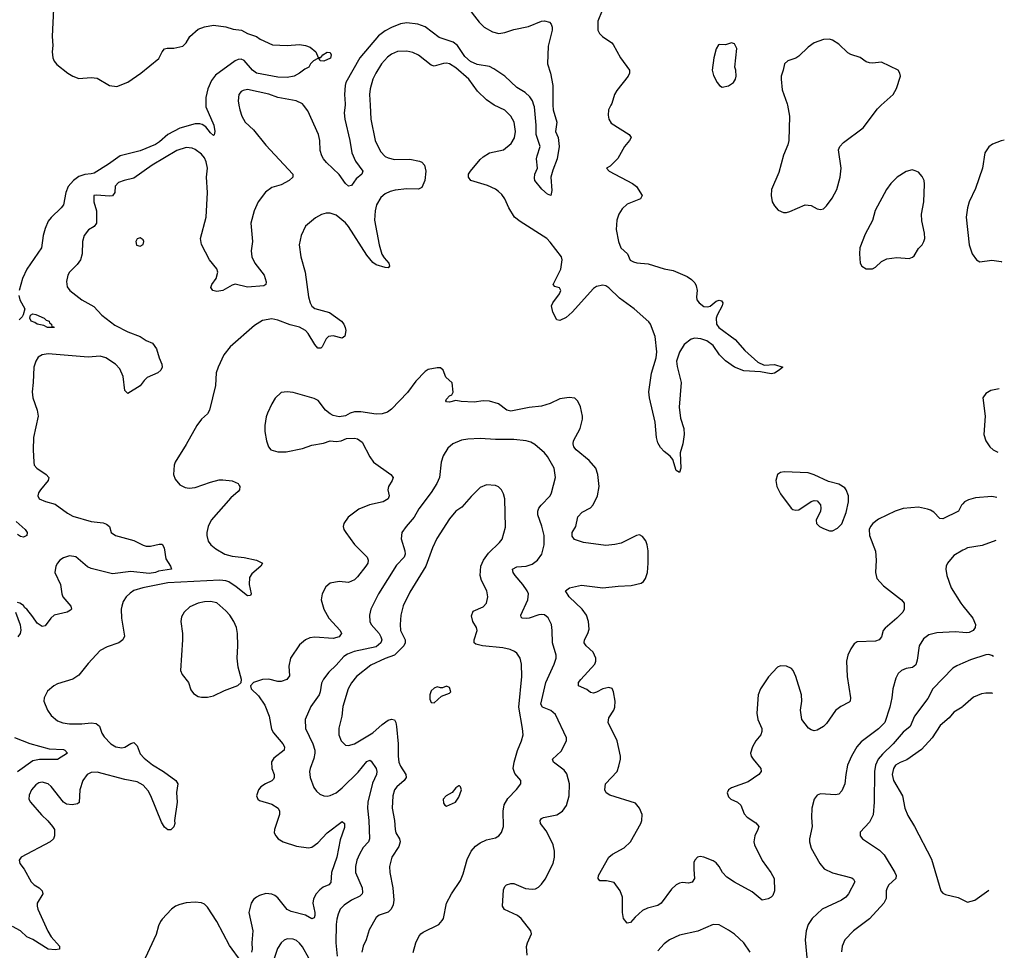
# Model space of a CAD drawing. Header units: inches. Extents: x 1954678 to 2060271, y 904822 to 1016299.
# Tile 401 of 403: x 2053844 to 2060271, y 1004482 to 1010559. Entities that reach past the tile are written whole.
import ezdxf

# ---------------------------------------------------------------- set-up
doc = ezdxf.new("R2010")
doc.units = ezdxf.units.IN
doc.header["$MEASUREMENT"] = 0
for name, color, linetype in [('C0050', 7, 'Continuous'), ('C0051', 7, 'Continuous'), ('C0060', 7, 'Continuous')]:
    doc.layers.add(name, color=color, linetype=linetype)

msp = doc.modelspace()

# ---------------------------------------------------------------- linework, layer by layer
at = {"layer": 'C0050', "color": 5}
for points, elevation in [([(2056130.9, 1010000), (2056135, 1009910), (2056164.1, 1009770), (2056199.4, 1009699.4), (2056230, 1009666.5), (2056250, 1009656.3), (2056290, 1009645.8), (2056390, 1009648.1), (2056454.7, 1009634.7), (2056468.9, 1009628.9), (2056486, 1009610), (2056495.8, 1009570), (2056488.5, 1009510), (2056470, 1009463.7), (2056446.9, 1009453.1), (2056370, 1009454.8), (2056294.1, 1009445.9), (2056262.6, 1009437.4), (2056230, 1009421.4), (2056201.7, 1009398.3), (2056172.6, 1009350), (2056163.9, 1009310), (2056160.2, 1009250), (2056191, 1009090), (2056208.7, 1009028.7), (2056223.1, 1009003.1), (2056254, 1008970), (2056258.4, 1008950), (2056250, 1008939.5), (2056230, 1008941), (2056170, 1008957.6), (2056150, 1008973.7), (2056110, 1009021.4), (2055990, 1009208.9), (2055970, 1009232.2), (2055910, 1009282.8), (2055870, 1009295.3), (2055845, 1009295.1), (2055813.3, 1009286.7), (2055775.3, 1009264.7), (2055710.4, 1009210), (2055681.1, 1009150), (2055668.9, 1009090), (2055678.9, 1009010), (2055706.9, 1008910), (2055729.5, 1008750), (2055739.1, 1008710), (2055750, 1008689.3), (2055770, 1008674), (2055866.9, 1008646.9), (2055944.4, 1008590), (2055960.4, 1008570), (2055968.5, 1008550), (2055971.8, 1008530), (2055966.7, 1008493.3), (2055950, 1008479.6), (2055890, 1008494.8), (2055859.3, 1008490), (2055844.6, 1008475.4), (2055817.6, 1008422.4), (2055810, 1008414.3), (2055790, 1008414.3), (2055770, 1008438.9), (2055728.1, 1008510), (2055709.1, 1008530), (2055671, 1008551), (2055610, 1008566.6), (2055530, 1008596.4), (2055490, 1008604.9), (2055430, 1008594.8), (2055377.3, 1008562.7), (2055218, 1008422), (2055175.5, 1008370), (2055139.3, 1008290), (2055127.3, 1008252.7), (2055121.7, 1008170), (2055083.1, 1008010), (2055070, 1007985.1), (2055030, 1007949.6), (2055000.3, 1007910), (2054930, 1007784.5), (2054858.4, 1007670), (2054852.7, 1007650), (2054848.7, 1007590), (2054859.3, 1007559.3), (2054890, 1007521.6), (2054925.1, 1007505.1), (2054950, 1007499.5), (2054990, 1007503.2), (2055090, 1007539.2), (2055146.3, 1007553.7), (2055170, 1007555.2), (2055230, 1007548.4), (2055270, 1007530.1), (2055277.6, 1007517.6), (2055281.5, 1007510), (2055279.5, 1007490), (2055270, 1007477.3), (2055222.2, 1007437.8), (2055093.7, 1007290), (2055073.5, 1007250), (2055064.7, 1007210), (2055065, 1007190), (2055074.5, 1007154.5), (2055091.7, 1007130), (2055123.3, 1007103.3), (2055183.1, 1007070), (2055230, 1007055), (2055310, 1007046.6), (2055390.1, 1007030.1), (2055428, 1007010), (2055418.7, 1006990), (2055359.7, 1006940.3), (2055344.2, 1006915.8), (2055341.5, 1006870), (2055354.8, 1006810), (2055350, 1006798.9), (2055330, 1006797.8), (2055256.6, 1006856.6), (2055208.6, 1006888.6), (2055190, 1006895.7), (2055150, 1006899.9), (2054810, 1006882.2), (2054647.7, 1006850), (2054590, 1006830.6), (2054565.2, 1006814.8), (2054539.6, 1006790), (2054520.3, 1006759.7), (2054510.2, 1006730), (2054506.9, 1006710), (2054509.2, 1006650), (2054527.3, 1006532.7), (2054518, 1006510), (2054491, 1006489), (2054415.3, 1006464.7), (2054370, 1006440.5), (2054290, 1006354.5), (2054230, 1006279.6), (2054190, 1006253.6), (2054090, 1006221.6), (2054067.3, 1006210), (2054026.4, 1006173.6), (2054004.9, 1006130), (2054002, 1006110), (2054025.5, 1006050), (2054050, 1006016.3), (2054090, 1005981.6), (2054126.7, 1005966.7), (2054170, 1005960.3), (2054250, 1005960.3), (2054310, 1005967.8), (2054342.8, 1005962.8), (2054365.3, 1005945.3), (2054380.9, 1005900.9), (2054396.4, 1005876.4), (2054438.9, 1005830), (2054470.7, 1005810), (2054510, 1005804.3), (2054530, 1005809.3), (2054570, 1005833.4), (2054590, 1005839.6), (2054610, 1005818), (2054630, 1005764), (2054655.9, 1005735.9), (2054710, 1005694), (2054781.7, 1005650), (2054864, 1005590), (2054875.5, 1005570), (2054867.9, 1005512.1), (2054871.2, 1005450), (2054854, 1005330), (2054857.3, 1005310), (2054850.8, 1005289.2), (2054830, 1005269.2), (2054810, 1005269.3), (2054790, 1005286.6), (2054770, 1005319.5), (2054700.2, 1005490), (2054682.5, 1005522.6), (2054650, 1005561), (2054610, 1005582.7), (2054530, 1005596.4), (2054350, 1005645), (2054310, 1005643.4), (2054285.5, 1005630), (2054255.9, 1005590), (2054237.2, 1005530), (2054233.1, 1005446.9), (2054221.7, 1005438.3), (2054187.7, 1005432.3), (2054150, 1005436.4), (2054129.8, 1005449.8), (2054050, 1005551.5), (2054030, 1005569.6), (2053990, 1005579.7), (2053970, 1005575.1), (2053950, 1005562.9), (2053922, 1005530), (2053905.1, 1005494.9), (2053904.4, 1005470), (2053914.9, 1005450), (2053986.6, 1005366.6), (2054028.2, 1005328.2), (2054058, 1005290), (2054070.4, 1005270), (2054072, 1005230), (2054064.4, 1005210), (2054043, 1005190), (2053854.8, 1005090), (2053840.7, 1005070), (2053844.9, 1005050), (2053872.4, 1005012.4), (2053918, 1004930), (2053939.5, 1004910), (2053972, 1004890), (2053990.3, 1004870), (2053994.6, 1004850), (2053959, 1004790), (2053957.3, 1004770), (2053963.2, 1004750), (2054027.4, 1004607.4), (2054050.1, 1004570.1), (2054103.7, 1004510), (2054104.9, 1004490), (2054075.8, 1004484.2), (2054030, 1004490.6), (2053930, 1004553.6), (2053890, 1004570.8), (2053849.9, 1004609.9), (2053797.1, 1004637.1)], 480), ([(2055275.4, 1010000), (2055280.3, 1009970), (2055293.7, 1009930), (2055314.9, 1009890), (2055370, 1009840.5), (2055450, 1009739.3), (2055626, 1009550), (2055627.7, 1009530), (2055604, 1009510), (2055550, 1009481.7), (2055490, 1009464.2), (2055448.1, 1009431.9), (2055401.3, 1009370), (2055375.5, 1009310), (2055352.4, 1009230), (2055363.1, 1009110), (2055355.3, 1009050), (2055358.7, 1009010), (2055378.7, 1008970), (2055440.4, 1008890), (2055452.8, 1008847.2), (2055450.4, 1008829.6), (2055438, 1008822), (2055330, 1008811.6), (2055250, 1008831.6), (2055230, 1008825.6), (2055170, 1008791.1), (2055130, 1008785.1), (2055105.2, 1008790), (2055092.3, 1008810), (2055098.4, 1008830), (2055126.9, 1008870), (2055136.4, 1008910), (2055130, 1008931.6), (2055082.7, 1008990), (2055031.8, 1009091.8), (2055023.8, 1009130), (2055062.2, 1009270), (2055070.5, 1009430), (2055064.3, 1009530), (2055070.6, 1009590.6), (2055062.2, 1009630), (2055050, 1009657.4), (2055030, 1009681), (2054990, 1009711), (2054970, 1009720.9), (2054930, 1009724.5), (2054870, 1009705.3), (2054708.7, 1009610), (2054590, 1009523.5), (2054526.8, 1009510), (2054490, 1009496), (2054467.6, 1009472.4), (2054464.6, 1009430), (2054450.2, 1009409.8), (2054430, 1009407.6), (2054346.1, 1009413.9), (2054327.3, 1009410), (2054327, 1009370), (2054345.5, 1009310), (2054344.4, 1009230), (2054330.8, 1009209.2), (2054293.7, 1009186.3), (2054265.3, 1009150), (2054253.4, 1009110), (2054251.6, 1009030), (2054241.1, 1008990), (2054220, 1008960), (2054168.5, 1008910), (2054158.4, 1008890), (2054150.4, 1008850), (2054154.4, 1008814.4), (2054170.7, 1008790), (2054250, 1008730.3), (2054327.2, 1008687.2), (2054379.5, 1008630), (2054464.6, 1008564.6), (2054550, 1008521.8), (2054631.3, 1008491.3), (2054670, 1008464), (2054710, 1008447.3), (2054737.1, 1008410), (2054754, 1008350), (2054771.7, 1008310), (2054774, 1008290), (2054764.9, 1008270), (2054746.1, 1008253.9), (2054677.2, 1008222.8), (2054656, 1008204), (2054630, 1008169.2), (2054550, 1008119), (2054530, 1008138), (2054518.5, 1008230), (2054498.2, 1008278.2), (2054469.6, 1008310), (2054407.3, 1008350), (2054370, 1008361.5), (2054290, 1008356.1), (2054030, 1008377.4), (2053990, 1008371.1), (2053965.4, 1008354.6), (2053948.8, 1008330), (2053936.5, 1008290), (2053932.6, 1008190), (2053925.3, 1008130), (2053930.3, 1008090.3), (2053958, 1008010), (2053965.7, 1007970), (2053935.3, 1007830), (2053931.7, 1007750), (2053937.4, 1007670), (2053939.6, 1007650), (2053956.5, 1007630), (2054016.5, 1007590), (2054034, 1007570), (2054030.5, 1007550), (2053980.7, 1007490), (2053967.3, 1007470), (2053962.8, 1007450), (2053971, 1007430), (2054012.5, 1007412.5), (2054075.1, 1007395.1), (2054155.9, 1007335.9), (2054190, 1007317.4), (2054310, 1007282), (2054390, 1007272.8), (2054410, 1007265.7), (2054430.3, 1007250), (2054441.6, 1007210), (2054470.2, 1007190.2), (2054590, 1007157.6), (2054650, 1007127), (2054670, 1007122), (2054698.9, 1007121.1), (2054753.7, 1007133.7), (2054773.4, 1007133.4), (2054786.8, 1007110), (2054797.4, 1007037.4), (2054827.7, 1006990), (2054834, 1006970), (2054750, 1006957.3), (2054730, 1006949.4), (2054690, 1006943), (2054570, 1006956.5), (2054450, 1006939.8), (2054310, 1006974.6), (2054287.3, 1006987.3), (2054210, 1007051.7), (2054170, 1007058.2), (2054130, 1007044.4), (2054105.3, 1007030), (2054090.3, 1007010), (2054081.1, 1006990), (2054073.7, 1006950), (2054110.4, 1006870), (2054119.5, 1006810), (2054126.7, 1006790), (2054178.4, 1006730), (2054182, 1006710), (2054176, 1006704), (2054154.8, 1006690), (2054070, 1006669.7), (2054047, 1006650), (2054010, 1006602), (2053990, 1006595.6), (2053957.8, 1006617.8), (2053930, 1006659.3), (2053890, 1006709), (2053878, 1006718), (2053870, 1006733.2), (2053846, 1006750), (2053830, 1006754)], 460), ([(2055060.1, 1010000), (2055060.1, 1009990), (2055111.5, 1009870), (2055116.9, 1009830), (2055113.8, 1009806.2), (2055110, 1009803.7), (2055090, 1009819.7), (2055058.9, 1009858.9), (2055035.6, 1009875.6), (2055019.9, 1009879.9), (2054990, 1009879.9), (2054890, 1009850.8), (2054811.8, 1009810), (2054757.4, 1009762.6), (2054730, 1009744.5), (2054630, 1009703.2), (2054499.6, 1009670), (2054424.2, 1009615.8), (2054330, 1009558), (2054310, 1009551.5), (2054270, 1009548.2), (2054230, 1009534.6), (2054195.3, 1009510), (2054160.1, 1009470), (2054144.4, 1009430), (2054130.1, 1009349.9), (2054115.8, 1009330), (2054050, 1009267.9), (2054030, 1009242.7), (2054010, 1009195.1), (2053997.6, 1009150), (2053986.4, 1009070), (2053889.7, 1008930.3), (2053861.7, 1008870), (2053840.4, 1008790)], 440), ([(2055968.1, 1010000), (2055962.2, 1009950), (2055965.4, 1009910), (2055998.9, 1009770), (2056012.3, 1009690), (2056036, 1009636), (2056083.1, 1009570), (2056077.1, 1009550), (2056039.4, 1009520.6), (2056010, 1009477), (2055990, 1009472), (2055970, 1009489.4), (2055930, 1009547.8), (2055846.7, 1009626.7), (2055828, 1009650), (2055816.9, 1009670), (2055806, 1009706), (2055804.1, 1009770), (2055794.8, 1009810), (2055723.8, 1009963.8), (2055695.9, 1010000)], 460), ([(2057703, 1010000), (2057687.7, 1009970), (2057685.2, 1009934.8), (2057688.4, 1009910), (2057704.5, 1009884.5), (2057822, 1009810), (2057834.9, 1009790), (2057824.4, 1009770), (2057791.8, 1009730), (2057747.5, 1009652.5), (2057698, 1009602), (2057674, 1009590), (2057692, 1009570), (2057844.9, 1009490), (2057870.4, 1009470), (2057908, 1009410), (2057896.3, 1009390), (2057810, 1009354), (2057776.7, 1009323.3), (2057754.3, 1009290), (2057742.3, 1009250), (2057737.3, 1009190), (2057751.9, 1009110), (2057768.5, 1009070), (2057811.4, 1009030), (2057829.4, 1008989.4), (2057850, 1008976.9), (2057871.2, 1008971.2), (2057945.6, 1008965.6), (2058050, 1008931.3), (2058110, 1008920.3), (2058201.3, 1008881.3), (2058230, 1008862.6), (2058250, 1008841.6), (2058260.5, 1008820.5), (2058265.8, 1008790), (2058261.1, 1008750), (2058264.5, 1008730), (2058279, 1008710), (2058310, 1008686.2), (2058336.1, 1008683.9), (2058350.5, 1008689.5), (2058390, 1008721.7), (2058410, 1008726.7), (2058423.8, 1008723.8), (2058434.4, 1008710), (2058428.9, 1008690), (2058395.6, 1008630), (2058389.4, 1008610), (2058392.9, 1008570), (2058406.4, 1008550), (2058514.6, 1008470), (2058578.2, 1008398.2), (2058661.8, 1008321.8), (2058702.5, 1008302.5), (2058770, 1008306.7), (2058824.7, 1008290), (2058801, 1008270), (2058770, 1008251.8), (2058750, 1008246), (2058680.4, 1008260.4), (2058570, 1008265.2), (2058510, 1008289.9), (2058450, 1008331.9), (2058411.7, 1008370), (2058371.4, 1008431.4), (2058330, 1008461.5), (2058290, 1008475.4), (2058250, 1008478.4), (2058227.4, 1008472.6), (2058182.1, 1008437.9), (2058150, 1008388.4), (2058131.3, 1008330), (2058134.9, 1008294.9), (2058160.8, 1008190), (2058148.6, 1008028.6), (2058157.2, 1007957.2), (2058178, 1007890), (2058180.3, 1007850), (2058172.3, 1007790), (2058154, 1007730), (2058160.5, 1007630), (2058150, 1007602), (2058130, 1007615.3), (2058107, 1007687), (2058089.5, 1007709.5), (2058050, 1007739), (2058026.2, 1007766.2), (2058010, 1007795.3), (2058001.6, 1007830), (2057991.3, 1007930), (2057955.2, 1008090), (2057950.6, 1008130), (2057968.1, 1008250), (2057999.2, 1008350), (2058001.9, 1008390), (2057991, 1008491), (2057960.7, 1008570), (2057950, 1008586.9), (2057855.8, 1008670), (2057760.1, 1008740.1), (2057690, 1008808.1), (2057670, 1008821.4), (2057650, 1008825.8), (2057610, 1008816.3), (2057590, 1008804.2), (2057450, 1008649.8), (2057410, 1008615.4), (2057370, 1008594.5), (2057350, 1008599), (2057323.6, 1008650), (2057316.3, 1008690), (2057323.1, 1008710), (2057366.6, 1008770), (2057375.6, 1008790), (2057367.3, 1008807.3), (2057337.2, 1008817.2), (2057326.9, 1008830), (2057376.2, 1008930), (2057385.3, 1008990), (2057380.4, 1009010), (2057307.4, 1009107.4), (2057284.7, 1009130), (2057110, 1009240.4), (2057074, 1009270), (2057036, 1009330), (2057009.7, 1009390), (2056990, 1009418.7), (2056970, 1009438), (2056950, 1009452.4), (2056897.3, 1009477.3), (2056789.8, 1009509.8), (2056773.3, 1009530), (2056774, 1009550), (2056785.7, 1009570), (2056850, 1009647), (2056870, 1009664.6), (2056910, 1009690.3), (2057002.7, 1009710), (2057052.8, 1009750), (2057073.4, 1009786.6), (2057080.4, 1009830), (2057070.9, 1009890), (2057050, 1009929.4), (2057010, 1009967.3), (2056941.1, 1010000)], 480), ([(2057324.8, 1010000), (2057325.1, 1009970), (2057350.3, 1009890), (2057342.4, 1009830), (2057358, 1009790), (2057364.4, 1009730), (2057352.3, 1009650), (2057323, 1009577), (2057311.2, 1009530), (2057316.7, 1009443.3), (2057311.3, 1009410), (2057290, 1009419), (2057252.5, 1009452.5), (2057206.6, 1009510), (2057203.3, 1009523.3), (2057207, 1009550), (2057223.7, 1009590), (2057218, 1009650), (2057220.7, 1009670), (2057240.4, 1009730), (2057215.6, 1009810), (2057215.5, 1009870), (2057204.2, 1009990), (2057201, 1010000)], 460), ([(2058854.6, 1010000), (2058868.2, 1009930), (2058864.6, 1009770), (2058858.2, 1009741.8), (2058830, 1009674), (2058799.2, 1009560.8), (2058750.7, 1009450.7), (2058748.4, 1009410), (2058755.5, 1009370), (2058770, 1009342.8), (2058794.6, 1009314.6), (2058830, 1009299.1), (2058850, 1009299.3), (2058870, 1009306), (2058970, 1009350.7), (2059010, 1009346), (2059050, 1009324), (2059070, 1009320.7), (2059090, 1009324), (2059110, 1009344), (2059146.1, 1009393.9), (2059177.2, 1009450), (2059198.4, 1009530), (2059205.1, 1009590), (2059189.6, 1009710), (2059196.9, 1009730), (2059222.2, 1009757.8), (2059350, 1009854), (2059442.3, 1009977.7), (2059467.2, 1010000)], 520), ([(2053838.5, 1008758.5), (2053844.2, 1008730), (2053877.6, 1008670), (2053867.6, 1008632.4), (2053860.8, 1008619.2), (2053840, 1008600)], 440), ([(2060000, 1007398.4), (2059992.4, 1007390), (2059971.3, 1007348.7), (2059870, 1007298.9), (2059850, 1007301.3), (2059810, 1007342.4), (2059790, 1007356.3), (2059770, 1007363), (2059710, 1007375.8), (2059610, 1007367.1), (2059559.1, 1007350), (2059450, 1007296.9), (2059413.4, 1007270), (2059396.3, 1007250), (2059387.7, 1007230), (2059390.5, 1007190), (2059430.4, 1007089.6), (2059435.3, 1007030), (2059430.5, 1006950), (2059439.1, 1006910), (2059481.7, 1006861.7), (2059600.7, 1006770), (2059616.3, 1006750), (2059618, 1006710), (2059608.2, 1006690), (2059570.3, 1006650), (2059493.8, 1006586.2), (2059480.9, 1006570), (2059468.7, 1006530), (2059453.4, 1006510), (2059430, 1006501.3), (2059310, 1006496), (2059290, 1006484), (2059268.5, 1006451.5), (2059250, 1006408.7), (2059240.4, 1006370), (2059245.3, 1006270), (2059266.7, 1006130), (2059265.5, 1006110), (2059258.6, 1006101.4), (2059204.8, 1006075.2), (2059170, 1006047.3), (2059110, 1005963.7), (2059090, 1005942.9), (2059050, 1005919.5), (2059030, 1005915.1), (2059010, 1005920.9), (2058993.3, 1005933.3), (2058949.6, 1005990), (2058941.1, 1006050), (2058948.3, 1006110), (2058947.1, 1006150), (2058909.7, 1006269.7), (2058893.3, 1006310), (2058881.7, 1006321.7), (2058850, 1006338.4), (2058810, 1006340.7), (2058790, 1006332), (2058732.1, 1006267.9), (2058679.5, 1006190), (2058663.1, 1006150), (2058655.8, 1006030), (2058662.4, 1005990), (2058688.2, 1005930), (2058688.4, 1005910), (2058682.4, 1005890), (2058650, 1005849.3), (2058626.4, 1005810), (2058613.4, 1005770), (2058618, 1005750), (2058630.5, 1005730), (2058680.5, 1005670), (2058683, 1005650), (2058668, 1005630), (2058598.4, 1005581.6), (2058490, 1005543.7), (2058470.8, 1005530), (2058462, 1005510), (2058470, 1005484), (2058486.8, 1005470), (2058530.3, 1005450.3), (2058550, 1005430.7), (2058573.4, 1005373.4), (2058591.6, 1005351.6), (2058650, 1005314), (2058668, 1005290), (2058663, 1005270), (2058642, 1005230), (2058636, 1005190), (2058640.3, 1005170), (2058690, 1005068.2), (2058746.7, 1004990), (2058768.5, 1004950), (2058770.4, 1004869.6), (2058759.8, 1004840.2), (2058750, 1004829), (2058730, 1004819), (2058690, 1004809.3), (2058624.2, 1004864.2), (2058510, 1004926.3), (2058459.6, 1004959.6), (2058432.4, 1004990), (2058409.8, 1005030), (2058390, 1005052.9), (2058370, 1005067.4), (2058310, 1005090.9), (2058285.4, 1005094.6), (2058268.4, 1005090), (2058250.4, 1005070), (2058245.3, 1005054.7), (2058243.6, 1005010), (2058248.6, 1004951.4), (2058234, 1004926), (2058210, 1004919.6), (2058170, 1004924.2), (2058150, 1004920.5), (2058130, 1004909.6), (2058098.2, 1004881.8), (2058030.4, 1004790), (2058010, 1004773.6), (2057942.5, 1004757.5), (2057910, 1004743), (2057860.7, 1004699.3), (2057830, 1004664), (2057810, 1004659), (2057785.1, 1004690), (2057779.6, 1004730), (2057778, 1004830), (2057764.5, 1004870), (2057725.1, 1004925.1), (2057674.8, 1004934.8), (2057630, 1004935.3), (2057619, 1004950), (2057621.2, 1004970), (2057689.2, 1005090), (2057713.2, 1005110), (2057790, 1005150.4), (2057831.8, 1005190), (2057898.4, 1005310), (2057904.5, 1005330), (2057907, 1005370), (2057889.4, 1005410), (2057862.5, 1005442.5), (2057695.5, 1005495.5), (2057672, 1005510), (2057663, 1005530), (2057667, 1005570), (2057743, 1005650), (2057755.8, 1005684.2), (2057765.1, 1005730), (2057765.4, 1005750), (2057743.1, 1005850), (2057685.3, 1005970), (2057690, 1006000.7), (2057721.3, 1006050), (2057728.2, 1006070), (2057731.2, 1006110), (2057721, 1006170), (2057711.3, 1006191.3), (2057690, 1006198.2), (2057649.5, 1006190.5), (2057610, 1006167.4), (2057590, 1006161.1), (2057570, 1006166), (2057545.8, 1006185.8), (2057492, 1006210), (2057491.3, 1006230), (2057505.7, 1006250), (2057597.6, 1006350), (2057605.6, 1006370), (2057605.6, 1006390), (2057586.3, 1006430), (2057542.6, 1006470), (2057528.4, 1006490), (2057529.7, 1006510), (2057553.3, 1006550), (2057560.1, 1006579.9), (2057556.5, 1006630), (2057543.8, 1006670), (2057514.6, 1006710), (2057429.8, 1006790), (2057406.6, 1006830), (2057432.7, 1006850), (2057510, 1006866.7), (2057650, 1006848.3), (2057750, 1006860.9), (2057834.9, 1006865.1), (2057900.8, 1006879.2), (2057916.2, 1006890), (2057929.6, 1006910), (2057940.9, 1006950), (2057946.6, 1007010), (2057945.3, 1007090), (2057939.1, 1007130), (2057930, 1007155.1), (2057910, 1007183.7), (2057890, 1007194.5), (2057870, 1007191.6), (2057770, 1007140.4), (2057728.6, 1007131.4), (2057670, 1007126.3), (2057524.2, 1007144.2), (2057465.6, 1007165.6), (2057450, 1007186.6), (2057451.1, 1007210), (2057474.2, 1007250), (2057488.2, 1007311.8), (2057516, 1007344), (2057568.8, 1007371.2), (2057588, 1007392), (2057614.8, 1007450), (2057626.2, 1007510), (2057617.1, 1007590), (2057603.9, 1007630), (2057560.3, 1007680.3), (2057476.8, 1007750), (2057461.6, 1007770), (2057455.8, 1007790), (2057459.8, 1007810), (2057502.7, 1007890), (2057517.7, 1007950), (2057518.3, 1007970), (2057504.7, 1008030), (2057488.2, 1008068.2), (2057467.8, 1008087.8), (2057430, 1008093), (2057370, 1008083.5), (2057306.2, 1008053.8), (2057250, 1008035.9), (2057170, 1008027.1), (2057050, 1008003.8), (2057023.6, 1008010), (2056969.8, 1008049.8), (2056910, 1008068.7), (2056870, 1008069.8), (2056810, 1008060.8), (2056726.1, 1008066.1), (2056690, 1008073.2), (2056650, 1008060.7), (2056630, 1008062.7), (2056625.6, 1008070), (2056630, 1008081), (2056650, 1008102), (2056664, 1008110), (2056672.7, 1008127.3), (2056667.2, 1008187.2), (2056625.1, 1008225.1), (2056609, 1008270), (2056590, 1008285.2), (2056570, 1008286), (2056510, 1008274.5), (2056490, 1008260.9), (2056430, 1008198), (2056375.9, 1008124.1), (2056270, 1008015.1), (2056244.2, 1007995.8), (2056210, 1007984.4), (2056170, 1007983.1), (2056070, 1007999.1), (2056030, 1007999.1), (2056000.7, 1007990), (2055970, 1007972.6), (2055930, 1007965.1), (2055890, 1007974.7), (2055870, 1007985.7), (2055841, 1008010), (2055791.8, 1008071.8), (2055765.3, 1008085.3), (2055630, 1008124.4), (2055590, 1008128.2), (2055550, 1008125.6), (2055512.1, 1008087.9), (2055489.3, 1008050.7), (2055461.5, 1007990), (2055453.3, 1007966.7), (2055444.4, 1007910), (2055444.4, 1007870), (2055456.1, 1007810), (2055467.8, 1007770), (2055484.2, 1007750), (2055530, 1007737.4), (2055583, 1007737), (2055690, 1007758.8), (2055750, 1007779.7), (2055826.2, 1007793.8), (2055870, 1007808), (2055910, 1007803.8), (2055942, 1007810), (2055976.6, 1007823.4), (2056030, 1007826.3), (2056050, 1007823.1), (2056079.5, 1007799.5), (2056130, 1007704.9), (2056154, 1007670), (2056266, 1007590), (2056281.6, 1007570), (2056275.8, 1007550), (2056250.3, 1007510), (2056248, 1007490), (2056256, 1007450), (2056250.2, 1007429.8), (2056217.3, 1007410), (2056128.4, 1007391.6), (2056058.2, 1007361.8), (2055988, 1007310), (2055959.3, 1007270), (2055954.9, 1007250), (2055959.3, 1007230), (2055972.4, 1007210), (2056030, 1007132.4), (2056111.7, 1007050), (2056119, 1007030), (2056115.5, 1007010), (2056103.9, 1006990), (2056050, 1006920.4), (2056030, 1006901.4), (2055990, 1006883.9), (2055930, 1006891.1), (2055870, 1006880.5), (2055843.4, 1006856.6), (2055818, 1006810), (2055811.8, 1006770), (2055830.3, 1006710), (2055861.3, 1006650), (2055936.9, 1006570), (2055944.2, 1006550), (2055938.8, 1006541.2), (2055930, 1006529.8), (2055890, 1006517.3), (2055770, 1006526.3), (2055737.8, 1006522.2), (2055709.4, 1006510.6), (2055670, 1006476.3), (2055612.3, 1006390), (2055601.4, 1006338.6), (2055605, 1006275.1), (2055588.5, 1006251.5), (2055550, 1006237.2), (2055530, 1006237.6), (2055470, 1006251.8), (2055430, 1006251), (2055371, 1006230), (2055351, 1006210), (2055356, 1006190), (2055403.8, 1006143.8), (2055443.9, 1006083.9), (2055471.5, 1006010), (2055487.1, 1005927.1), (2055501.6, 1005901.6), (2055562.4, 1005830), (2055573.6, 1005810), (2055571, 1005789), (2055502.3, 1005737.7), (2055488, 1005712), (2055490.3, 1005670), (2055504.7, 1005630), (2055504.9, 1005610), (2055499.7, 1005600.3), (2055490.9, 1005589.1), (2055448.4, 1005570), (2055418.7, 1005550), (2055403.1, 1005530), (2055390.4, 1005490), (2055399.3, 1005470), (2055410, 1005461.3), (2055490, 1005436), (2055530.3, 1005410), (2055539, 1005390), (2055540.8, 1005370), (2055507.4, 1005270), (2055506, 1005250), (2055514.9, 1005230), (2055530.4, 1005210), (2055564.9, 1005190), (2055650, 1005161.8), (2055730, 1005151.3), (2055750, 1005156.2), (2055790, 1005183), (2055850, 1005250.1), (2055950, 1005322.4), (2055963.8, 1005310), (2055963.4, 1005283.4), (2055936.8, 1005203.2), (2055914.1, 1005090), (2055878.5, 1004990), (2055874.4, 1004925.6), (2055862.4, 1004910), (2055826, 1004894), (2055802.9, 1004877.1), (2055778.2, 1004850), (2055761.4, 1004818.6), (2055757.1, 1004790), (2055771.4, 1004728.6), (2055771.4, 1004708.6), (2055765.8, 1004694.1), (2055750, 1004688.3), (2055710.5, 1004710.5), (2055615.6, 1004735.6), (2055590, 1004747.6), (2055530, 1004824.7), (2055510, 1004841), (2055490, 1004848.5), (2055450, 1004852), (2055410, 1004840.4), (2055390.2, 1004829.8), (2055370, 1004813.6), (2055356, 1004790), (2055340.2, 1004730), (2055365, 1004610), (2055358.5, 1004530), (2055360.6, 1004490), (2055356.3, 1004470)], 520), ([(2057156, 1004450), (2057152.5, 1004507.5), (2057158, 1004530), (2057185.2, 1004590), (2057181.2, 1004610), (2057116.4, 1004690), (2057094.3, 1004710), (2057008.6, 1004748.6), (2056995.6, 1004770), (2057002.6, 1004877.4), (2057010, 1004898.8), (2057021.2, 1004910), (2057050, 1004918.7), (2057070, 1004917.6), (2057145.1, 1004885.1), (2057190, 1004880.3), (2057210, 1004884), (2057230, 1004894.3), (2057250, 1004913.4), (2057273.4, 1004946.6), (2057326, 1005050), (2057334.2, 1005090), (2057335.6, 1005130), (2057326.2, 1005170), (2057298.9, 1005230), (2057281.3, 1005261.3), (2057243.1, 1005310), (2057241.3, 1005330), (2057250, 1005343), (2057264, 1005350), (2057350, 1005365.7), (2057387, 1005390), (2057413, 1005427), (2057430.8, 1005490), (2057432.7, 1005570), (2057415, 1005635.1), (2057398.6, 1005658.6), (2057328.3, 1005710), (2057322.4, 1005730), (2057377.7, 1005782.3), (2057412.7, 1005850), (2057412.7, 1005870), (2057340.9, 1006020.9), (2057310, 1006047.1), (2057257.4, 1006070), (2057245.7, 1006090), (2057277.3, 1006230), (2057333.3, 1006350), (2057346.2, 1006390), (2057346.2, 1006410), (2057321.8, 1006490), (2057320.4, 1006570), (2057314.7, 1006610), (2057293.2, 1006653.2), (2057270, 1006672.4), (2057250, 1006675.3), (2057232.1, 1006672.1), (2057170, 1006650.8), (2057150, 1006648.2), (2057124, 1006650), (2057117, 1006657), (2057114.7, 1006670), (2057159.8, 1006770), (2057164.2, 1006810), (2057156, 1006830), (2057128.7, 1006870), (2057077.8, 1006930), (2057065.3, 1006950), (2057061.3, 1006970), (2057090, 1006986), (2057150, 1006991.3), (2057190, 1007004.4), (2057224.7, 1007030), (2057251.1, 1007070), (2057267.2, 1007130), (2057266.4, 1007190), (2057252.8, 1007252.8), (2057226.3, 1007326.4), (2057225.3, 1007350), (2057232.9, 1007370), (2057247.6, 1007390), (2057305.7, 1007450), (2057316.1, 1007470), (2057341.7, 1007570), (2057332.8, 1007630), (2057290, 1007707), (2057270, 1007731.5), (2057206, 1007786), (2057179.8, 1007799.8), (2057150, 1007808.6), (2057070, 1007817.2), (2056950, 1007817.4), (2056850, 1007823.9), (2056770, 1007820.5), (2056727.6, 1007812.4), (2056670.3, 1007789.7), (2056638.6, 1007761.4), (2056608.9, 1007711.1), (2056594.4, 1007670), (2056583.2, 1007570), (2056567.1, 1007530), (2056530, 1007471.3), (2056450, 1007364.7), (2056418, 1007310), (2056365.7, 1007250), (2056338.9, 1007210), (2056333.8, 1007170), (2056358.5, 1007090), (2056359.7, 1007070), (2056353, 1007050), (2056303.3, 1006996.7), (2056186, 1006810), (2056136.5, 1006710), (2056127.4, 1006670), (2056130.2, 1006630), (2056138.5, 1006610), (2056190.1, 1006550.1), (2056201.4, 1006530), (2056206.8, 1006510), (2056202, 1006490), (2056170, 1006464.9), (2056026.5, 1006433.5), (2055983.3, 1006416.6), (2055960, 1006400), (2055910, 1006343.9), (2055860.9, 1006299.1), (2055827, 1006253), (2055814.5, 1006225.5), (2055806.4, 1006170), (2055799.2, 1006150), (2055744.8, 1006075.2), (2055707.8, 1005990), (2055710.2, 1005930), (2055756.8, 1005830), (2055769.5, 1005789.4), (2055770.8, 1005769.2), (2055765, 1005735), (2055739.6, 1005670), (2055736.5, 1005650), (2055740.9, 1005610), (2055764.8, 1005544.8), (2055781.3, 1005521.3), (2055802.5, 1005502.5), (2055830, 1005490.4), (2055850, 1005488.5), (2055870, 1005492), (2055910, 1005511.5), (2055950, 1005543.6), (2056053.6, 1005646.4), (2056110, 1005715.3), (2056130, 1005723.1), (2056137.4, 1005717.4), (2056170.2, 1005670), (2056175.5, 1005650), (2056172.3, 1005630), (2056146.2, 1005573.8), (2056117.2, 1005450), (2056115, 1005410), (2056123.2, 1005330), (2056127.6, 1005210), (2056120.7, 1005190), (2056086.7, 1005153.3), (2056062.2, 1005110), (2056045.4, 1005070), (2056035.4, 1005030), (2056036.2, 1004990), (2056079.8, 1004890), (2056080.7, 1004859.3), (2056078.4, 1004850), (2056064.6, 1004835.4), (2056008.8, 1004810), (2055962.5, 1004777.5), (2055936.9, 1004750), (2055922.3, 1004717.7), (2055913.5, 1004686.5), (2055910.2, 1004650), (2055907.9, 1004530), (2055915.5, 1004444.5)], 540), ([(2056412.5, 1004467.5), (2056430, 1004531), (2056448.4, 1004571.6), (2056462, 1004590), (2056478.5, 1004601.5), (2056579.3, 1004650), (2056602.7, 1004677.3), (2056609.6, 1004690.4), (2056629.7, 1004790), (2056663, 1004850), (2056721.8, 1004938.2), (2056738.5, 1004981.5), (2056764.4, 1005075.6), (2056791.4, 1005128.6), (2056818.5, 1005161.5), (2056850, 1005184.9), (2056890, 1005204.2), (2056950, 1005216.3), (2056971.3, 1005228.7), (2056989.6, 1005250.3), (2057001.6, 1005290), (2057000.4, 1005390), (2057007.3, 1005432.7), (2057030, 1005474.4), (2057087.9, 1005532.1), (2057115.3, 1005570), (2057115.3, 1005590), (2057076.2, 1005636.2), (2057065.8, 1005670), (2057070.8, 1005710), (2057093.8, 1005786.2), (2057120.4, 1005850), (2057129.7, 1005890), (2057126.6, 1005930), (2057102, 1006070), (2057122.4, 1006270), (2057119.2, 1006350), (2057111.1, 1006390), (2057090, 1006421.6), (2057073.9, 1006433.9), (2057045.7, 1006445.7), (2056996.8, 1006456.8), (2056864, 1006470), (2056821.1, 1006481.1), (2056811.5, 1006490), (2056811.1, 1006510), (2056830.9, 1006570), (2056825.7, 1006590), (2056801, 1006630), (2056792.8, 1006667.2), (2056804, 1006696), (2056870, 1006725.3), (2056891.5, 1006750), (2056899.7, 1006790), (2056892.8, 1006830), (2056858, 1006898), (2056848.6, 1006928.6), (2056854.7, 1006990), (2056872.1, 1007030), (2056903.7, 1007076.3), (2056975.9, 1007144.1), (2056993.2, 1007166.8), (2057014.7, 1007245.3), (2057009.7, 1007430), (2057003, 1007463), (2056989.3, 1007490), (2056970, 1007509.3), (2056950, 1007518), (2056890, 1007521.6), (2056850, 1007503.6), (2056790, 1007446.3), (2056730, 1007376.3), (2056690, 1007349.6), (2056650, 1007299.6), (2056567.7, 1007172.3), (2056538, 1007110), (2056495.6, 1006990), (2056390, 1006821.3), (2056348, 1006732), (2056332.8, 1006670), (2056327.6, 1006610), (2056330.2, 1006570), (2056359.3, 1006510), (2056361, 1006490), (2056351.2, 1006470), (2056290.8, 1006409.2), (2056230, 1006388.6), (2056135.5, 1006344.5), (2056042.3, 1006270), (2056010, 1006229.7), (2055987.6, 1006190), (2055953.5, 1006073.5), (2055946.4, 1006010), (2055927.8, 1005932.2), (2055927.3, 1005890), (2055942, 1005850), (2055970, 1005822.4), (2055990, 1005818.7), (2056030, 1005830.3), (2056150, 1005902), (2056210, 1005956.5), (2056250, 1005985.2), (2056270, 1005992.3), (2056290, 1005986.4), (2056299.1, 1005970), (2056304.5, 1005944.4), (2056315.5, 1005830), (2056315, 1005750), (2056319.7, 1005710), (2056330, 1005684.4), (2056364.6, 1005630), (2056365.7, 1005610), (2056353.4, 1005590), (2056305.3, 1005550), (2056291.3, 1005530), (2056280.7, 1005490), (2056275.9, 1005410), (2056291.2, 1005330), (2056294, 1005270), (2056299.6, 1005250), (2056322.4, 1005210), (2056327.1, 1005190), (2056319.6, 1005160.4), (2056273.4, 1005090), (2056258, 1005030), (2056260.9, 1004990), (2056280.3, 1004890), (2056285.3, 1004810), (2056281.6, 1004778.4), (2056269.2, 1004750.8), (2056250, 1004731.5), (2056190, 1004711.1), (2056170, 1004696.9), (2056124.5, 1004615.5), (2056104.6, 1004550), (2056086.5, 1004510), (2056078.3, 1004470)], 560), ([(2053822.1, 1007282.1), (2053879.5, 1007230), (2053893.4, 1007210), (2053890.8, 1007190), (2053870, 1007180.7), (2053850, 1007184.2), (2053830, 1007197.4)], 440), ([(2060000, 1007094.7), (2059940.3, 1007059.7), (2059900.7, 1007010), (2059890.6, 1006990), (2059888.2, 1006970), (2059896.5, 1006930), (2059923.6, 1006850), (2059986, 1006750), (2060000, 1006732.2)], 540), ([(2053816, 1006690), (2053847, 1006607), (2053852.3, 1006572.3), (2053846.7, 1006550), (2053832.7, 1006530)], 460), ([(2060000, 1006557.8), (2059950, 1006562.3), (2059830, 1006556.2), (2059778.7, 1006541.3), (2059744, 1006516), (2059714.6, 1006470), (2059702.2, 1006377.8), (2059693.2, 1006346.8), (2059670.9, 1006329.1), (2059630, 1006322), (2059598.7, 1006310), (2059578, 1006290), (2059561.8, 1006258.2), (2059543.1, 1006190), (2059537.3, 1006130), (2059523.6, 1006070), (2059490, 1005969.7), (2059450, 1005927.4), (2059335.9, 1005844.1), (2059308.5, 1005811.5), (2059273.6, 1005750), (2059248.2, 1005690), (2059235.5, 1005630), (2059230, 1005569), (2059210, 1005522.9), (2059190, 1005502.4), (2059170, 1005496.9), (2059070, 1005504.2), (2059050, 1005496.2), (2059030, 1005469), (2059014.9, 1005410), (2059011.6, 1005350), (2059016.9, 1005290), (2058999.5, 1005210), (2058999.5, 1005190), (2059010.3, 1005150), (2059066, 1005050), (2059095, 1005015), (2059150, 1004987.6), (2059274.7, 1004954.7), (2059286.7, 1004946.7), (2059294.9, 1004930), (2059254, 1004850), (2059236.5, 1004830), (2059208.5, 1004810), (2059082, 1004750), (2059016.5, 1004690), (2058990.3, 1004650), (2058977.8, 1004610), (2058970.2, 1004550), (2058986.5, 1004390)], 540), ([(2060000, 1006357), (2059960.2, 1006339.8), (2059935.6, 1006324.4), (2059805, 1006190), (2059772.6, 1006127.4), (2059684.7, 1006010), (2059655.7, 1005944.3), (2059610, 1005907.4), (2059546.4, 1005830), (2059476.1, 1005763.9), (2059447, 1005730), (2059429.4, 1005690), (2059422.5, 1005650), (2059422, 1005450), (2059413.9, 1005366.1), (2059390, 1005318), (2059330, 1005254), (2059330.6, 1005230), (2059344.9, 1005210), (2059455.3, 1005135.3), (2059486, 1005106), (2059555.8, 1004990), (2059564.4, 1004970), (2059563.1, 1004950), (2059517.4, 1004910), (2059505.8, 1004890), (2059500.3, 1004870), (2059499.7, 1004820.3), (2059484.4, 1004790), (2059391.8, 1004688.2), (2059286.7, 1004610), (2059230.3, 1004549.7), (2059212.7, 1004510), (2059208.4, 1004471.6)], 560), ([(2060000, 1006074.3), (2059994.9, 1006070), (2059942.3, 1006037.7), (2059910, 1006000.8), (2059852.8, 1005950), (2059800.2, 1005870), (2059730, 1005794), (2059634, 1005726), (2059590, 1005707.7), (2059561.5, 1005690), (2059547.8, 1005670), (2059539.7, 1005630), (2059547.6, 1005590), (2059605.8, 1005490), (2059622, 1005410), (2059641.5, 1005361.5), (2059684.2, 1005290), (2059796.4, 1005076.4), (2059857.3, 1004870), (2059870, 1004854.8), (2059886.2, 1004846.2), (2059970, 1004827.7), (2060000, 1004812)], 580), ([(2053810, 1005871.1), (2053910, 1005833.4), (2054037.4, 1005797.4), (2054130, 1005793.2), (2054139.1, 1005790), (2054155.5, 1005770), (2054091, 1005729), (2053972.5, 1005727.6), (2053930, 1005719), (2053830, 1005648.6)], 460), ([(2055290, 1004409.8), (2055213.4, 1004513.5), (2055130, 1004670.8), (2055070, 1004763.5), (2055050, 1004783), (2055030, 1004792.8), (2054990, 1004796.4), (2054930, 1004792.2), (2054890, 1004782), (2054862, 1004770), (2054834.4, 1004750), (2054773.8, 1004686.2), (2054763.7, 1004670), (2054750, 1004641.2), (2054734.4, 1004585.6), (2054634.9, 1004370)], 520), ([(2058612.4, 1004470), (2058569.7, 1004530), (2058510, 1004588), (2058470, 1004614.3), (2058410, 1004647.8), (2058370, 1004651.5), (2058270, 1004606.3), (2058150, 1004581.7), (2058086, 1004550), (2058050, 1004525.1), (2058010, 1004478)], 540), ([(2055730.6, 1004430.6), (2055690, 1004504.2), (2055670, 1004529.6), (2055650, 1004546.3), (2055630, 1004555.8), (2055590, 1004556.3), (2055570, 1004547.8), (2055550, 1004531.6), (2055525.9, 1004494.1), (2055497.8, 1004410)], 540)]:
    msp.add_lwpolyline(points, dxfattribs=dict(at, elevation=elevation))
for points, elevation in [([(2059670, 1009578), (2059630, 1009567.3), (2059570.6, 1009530), (2059530, 1009489.5), (2059502, 1009450), (2059427.3, 1009312.7), (2059410, 1009248.7), (2059362.5, 1009157.5), (2059327.4, 1009070), (2059324.9, 1009030), (2059330.5, 1008970), (2059340.7, 1008950), (2059370, 1008933), (2059410, 1008933), (2059430, 1008943.8), (2059470, 1008980.5), (2059503.5, 1008996.5), (2059570, 1009006), (2059650, 1009000.4), (2059672.4, 1009007.6), (2059683, 1009017), (2059710, 1009064.9), (2059734, 1009090), (2059745.6, 1009110), (2059751.1, 1009130), (2059750, 1009166), (2059733.3, 1009246.7), (2059731.3, 1009288.7), (2059746, 1009370), (2059750, 1009486), (2059746.6, 1009510), (2059734.9, 1009534.9), (2059710, 1009562.7), (2059690, 1009572.3)], 520), ([(2054630, 1009135.3), (2054610, 1009128), (2054602.8, 1009110), (2054606.8, 1009086.8), (2054630, 1009081), (2054650, 1009092), (2054655.1, 1009110), (2054650, 1009122)], 480), ([(2054054, 1008554), (2054066, 1008554), (2054070, 1008549), (2054026, 1008550), (2054002, 1008562), (2053958, 1008570), (2053942, 1008582), (2053918, 1008590), (2053909.3, 1008610.7), (2053915.3, 1008630), (2053930, 1008637.3), (2053950, 1008634.4), (2054004.7, 1008610), (2054017.3, 1008597.3), (2054036, 1008590), (2054039.6, 1008579.6), (2054052, 1008570)], 440), ([(2058832.8, 1007607.2), (2058810, 1007602.7), (2058791, 1007590), (2058780.5, 1007550), (2058785.5, 1007510), (2058810, 1007464), (2058879.1, 1007370), (2058890, 1007360.5), (2058910, 1007355.5), (2058930, 1007358), (2059010, 1007413), (2059030, 1007419.1), (2059050, 1007416.3), (2059070, 1007391.3), (2059072.7, 1007370), (2059070.4, 1007350), (2059043.8, 1007290), (2059046, 1007270), (2059064, 1007250), (2059090, 1007236.4), (2059130, 1007221.6), (2059150, 1007221.6), (2059181.7, 1007238.3), (2059210, 1007266.8), (2059238.3, 1007341.7), (2059253.3, 1007410), (2059254.3, 1007450), (2059239.6, 1007490), (2059230, 1007502), (2059190, 1007526), (2059122.9, 1007542.9), (2059030, 1007587.6), (2058990, 1007599.7)], 520), ([(2055090, 1006759.9), (2055050, 1006758.2), (2055010, 1006749.4), (2054955.7, 1006724.3), (2054916.9, 1006690), (2054900.7, 1006659.3), (2054895.2, 1006630), (2054906.6, 1006550), (2054907.5, 1006510), (2054893.4, 1006310), (2054904.1, 1006284.1), (2054945.7, 1006230), (2054962, 1006182), (2054978.9, 1006158.9), (2055010, 1006139.3), (2055030, 1006134.4), (2055070, 1006135.8), (2055110, 1006143.7), (2055181.1, 1006178.9), (2055268.1, 1006211.9), (2055289.3, 1006230), (2055292.7, 1006250), (2055270.8, 1006330.8), (2055263.5, 1006390), (2055268.1, 1006470), (2055266.6, 1006550), (2055259.1, 1006590), (2055242.6, 1006630), (2055216.5, 1006670), (2055190, 1006699), (2055130, 1006750.5)], 520), ([(2056630, 1006208), (2056603.6, 1006196.4), (2056590, 1006195.3), (2056570, 1006202), (2056550, 1006194), (2056530, 1006177.2), (2056521.6, 1006150), (2056521.3, 1006121.3), (2056530, 1006101), (2056550, 1006098.8), (2056598, 1006142), (2056650, 1006162), (2056658, 1006170), (2056650, 1006198)], 580), ([(2056710, 1005557.2), (2056690, 1005544), (2056667.1, 1005512.9), (2056626.8, 1005490), (2056607.7, 1005470), (2056610, 1005442), (2056618, 1005430), (2056630, 1005422.8), (2056688, 1005450), (2056710, 1005482), (2056728.7, 1005530), (2056722, 1005550), (2056715.1, 1005555.1)], 580)]:
    msp.add_lwpolyline(points, close=True, dxfattribs=dict(at, elevation=elevation))
at = {"layer": 'C0051', "color": 5}
for points, elevation in [([(2056760.2, 1010650), (2056842.1, 1010542.1), (2056875.8, 1010510), (2056930, 1010479.1), (2056970.6, 1010469.4), (2057010, 1010475.3), (2057070, 1010495.8), (2057164.9, 1010515.1), (2057250, 1010548.5), (2057270, 1010552.2), (2057302, 1010542), (2057314, 1010530), (2057320.5, 1010510), (2057319.5, 1010490), (2057292.9, 1010387.1), (2057289.3, 1010270), (2057308.5, 1010210), (2057323.6, 1010130), (2057324.8, 1010000)], 460), ([(2057673.4, 1010690), (2057618.4, 1010550), (2057618, 1010490), (2057627.7, 1010470), (2057648.8, 1010448.8), (2057708.9, 1010408.9), (2057718.2, 1010398.2), (2057766.5, 1010310), (2057824.9, 1010230), (2057825.3, 1010210), (2057816.5, 1010190), (2057742.2, 1010097.8), (2057725.7, 1010070), (2057708.7, 1010011.3), (2057703, 1010000)], 480), ([(2054063.9, 1010630), (2054056.5, 1010450), (2054059.7, 1010390), (2054055.3, 1010350), (2054060.3, 1010310), (2054068.3, 1010288.3), (2054086.3, 1010266.3), (2054158, 1010210), (2054190.7, 1010190), (2054230, 1010176), (2054310, 1010181.1), (2054350, 1010176.5), (2054430, 1010128.9), (2054478.2, 1010121.8), (2054550, 1010150.3), (2054635.6, 1010210), (2054753.4, 1010306.6), (2054773.6, 1010350), (2054790, 1010368.2), (2054806.7, 1010373.3), (2054850, 1010372.6), (2054910, 1010386), (2054930, 1010407.4), (2054955.6, 1010450), (2055010, 1010496.3), (2055050, 1010512.6), (2055110, 1010522.7), (2055190, 1010512.6), (2055236.7, 1010496.7), (2055291.4, 1010491.4), (2055330, 1010468.2), (2055390, 1010450.4), (2055413, 1010433), (2055494.3, 1010394.3), (2055589.7, 1010390.3), (2055670, 1010396.3), (2055710, 1010390.6), (2055739.5, 1010379.5), (2055776, 1010350), (2055792.7, 1010312.7), (2055810, 1010312), (2055822, 1010330), (2055850, 1010346.8), (2055870, 1010344.7), (2055877.3, 1010330), (2055871.8, 1010308.2), (2055830, 1010289.3), (2055806, 1010290), (2055802, 1010302), (2055790, 1010306), (2055762, 1010290), (2055742, 1010270), (2055730.8, 1010249.2), (2055704.5, 1010235.5), (2055671, 1010210), (2055636, 1010190), (2055590, 1010182.3), (2055530, 1010184.1), (2055390, 1010209.2), (2055362.7, 1010230), (2055310, 1010292.9), (2055290, 1010301.3), (2055270, 1010299.4), (2055250, 1010290.8), (2055122.7, 1010197.3), (2055096.9, 1010163.1), (2055071.3, 1010108.7), (2055060.1, 1010050), (2055060.1, 1010000)], 440), ([(2057201, 1010000), (2057191.3, 1010030), (2057174.5, 1010054.5), (2057142.9, 1010082.9), (2057090, 1010115.6), (2057010, 1010189.3), (2056939.2, 1010239.2), (2056910, 1010252.9), (2056830, 1010265.6), (2056785.7, 1010285.7), (2056750, 1010318.8), (2056701.5, 1010390), (2056672.4, 1010412.4), (2056582.5, 1010442.6), (2056490, 1010512.1), (2056442.7, 1010530), (2056370, 1010539.4), (2056330, 1010532.4), (2056271.4, 1010508.6), (2056230, 1010487), (2056186.6, 1010453.4), (2056064.3, 1010310), (2055973.7, 1010150), (2055968.3, 1010130), (2055964.5, 1010070), (2055969.3, 1010010), (2055968.1, 1010000)], 460), ([(2059467.2, 1010000), (2059545.1, 1010070), (2059566, 1010110), (2059592.3, 1010190), (2059589.2, 1010210), (2059579, 1010230), (2059470, 1010280.9), (2059410, 1010276.3), (2059390, 1010277.4), (2059370, 1010284.7), (2059330, 1010311.2), (2059270, 1010331.3), (2059250, 1010342.4), (2059190, 1010399.3), (2059150, 1010425.2), (2059130, 1010432.7), (2059090, 1010429.4), (2059030, 1010407.3), (2058990, 1010379.6), (2058930, 1010320.5), (2058910, 1010308), (2058857.3, 1010290), (2058835.5, 1010270), (2058828.4, 1010230), (2058814.6, 1010190), (2058814, 1010170), (2058820.5, 1010100.5), (2058852.7, 1010010), (2058854.6, 1010000)], 520), ([(2056941.1, 1010000), (2056940.4, 1010000.4), (2056890, 1010036.2), (2056831.7, 1010091.7), (2056775.6, 1010170), (2056690, 1010244.5), (2056650, 1010269.8), (2056630, 1010274.7), (2056610, 1010273.5), (2056550, 1010255.6), (2056530, 1010261.5), (2056447.9, 1010327.9), (2056410, 1010345.3), (2056370, 1010354), (2056310, 1010352.2), (2056270, 1010333.2), (2056245.8, 1010314.2), (2056206.7, 1010270), (2056168.4, 1010210), (2056149.3, 1010170), (2056131.8, 1010108.2), (2056127.7, 1010070), (2056130.9, 1010000)], 480), ([(2055695.9, 1010000), (2055689, 1010009), (2055649.2, 1010030), (2055530, 1010052.1), (2055470, 1010072.2), (2055330, 1010102.6), (2055302.8, 1010097.2), (2055290.3, 1010089.7), (2055275.5, 1010070), (2055270.4, 1010030), (2055275.4, 1010000)], 460)]:
    msp.add_lwpolyline(points, dxfattribs=dict(at, elevation=elevation))
at = {"layer": 'C0051', "color": 5, "elevation": 520}
msp.add_lwpolyline([(2058490, 1010409), (2058450, 1010394), (2058410, 1010398), (2058405.4, 1010394.6), (2058390, 1010368), (2058374.8, 1010310), (2058364.9, 1010230), (2058373.7, 1010193.7), (2058396, 1010150), (2058411.3, 1010130), (2058430, 1010118.8), (2058470, 1010127.3), (2058504, 1010150), (2058517.2, 1010170), (2058521.2, 1010190), (2058519.3, 1010230), (2058512.7, 1010250), (2058525.2, 1010370), (2058510, 1010402)], close=True, dxfattribs=at)
at = {"layer": 'C0060', "color": 5}
for points, elevation in [([(2060270.7, 1009771.5), (2060250, 1009768.6), (2060194.1, 1009745.9), (2060170, 1009729.6), (2060144.6, 1009690), (2060129.2, 1009590), (2060082.3, 1009457.7), (2060041.6, 1009370), (2060030.2, 1009330), (2060022.8, 1009270), (2060041.3, 1009090), (2060060.7, 1009030), (2060090, 1008991), (2060110, 1008977.3), (2060190, 1008988.2), (2060250, 1008979.1), (2060254.6, 1008976)], 520), ([(2060237.4, 1008149.4), (2060183.1, 1008136.9), (2060150, 1008119), (2060130.8, 1008090), (2060144.9, 1007970), (2060138, 1007850), (2060150.5, 1007810), (2060176.3, 1007770), (2060198.8, 1007750), (2060228.5, 1007735.7)], 520), ([(2060222, 1007439.8), (2060190, 1007445.1), (2060082.4, 1007437.6), (2060036.7, 1007423.3), (2060010.6, 1007410), (2060000, 1007398.4)], 520), ([(2060215.9, 1007157.4), (2060126.2, 1007126.2), (2060030.3, 1007109.7), (2060010, 1007100.5), (2060000, 1007094.7)], 540), ([(2060000, 1006732.2), (2060064.6, 1006650), (2060081.7, 1006610), (2060081.3, 1006590), (2060068.4, 1006570), (2060042.2, 1006557.8), (2060024.5, 1006555.5), (2060000, 1006557.8)], 540), ([(2060200.1, 1006399.8), (2060190, 1006406.6), (2060170, 1006412.7), (2060150, 1006411.9), (2060050, 1006378.7), (2060000, 1006357)], 560), ([(2060195.3, 1006159.4), (2060190, 1006160.4), (2060150, 1006161.1), (2060122.5, 1006157.5), (2060070, 1006134.5), (2060000, 1006074.3)], 580), ([(2060000, 1004812), (2060030, 1004796.3), (2060078, 1004810), (2060169.4, 1004874.5)], 580)]:
    msp.add_lwpolyline(points, dxfattribs=dict(at, elevation=elevation))

doc.saveas('drawing.dxf')
